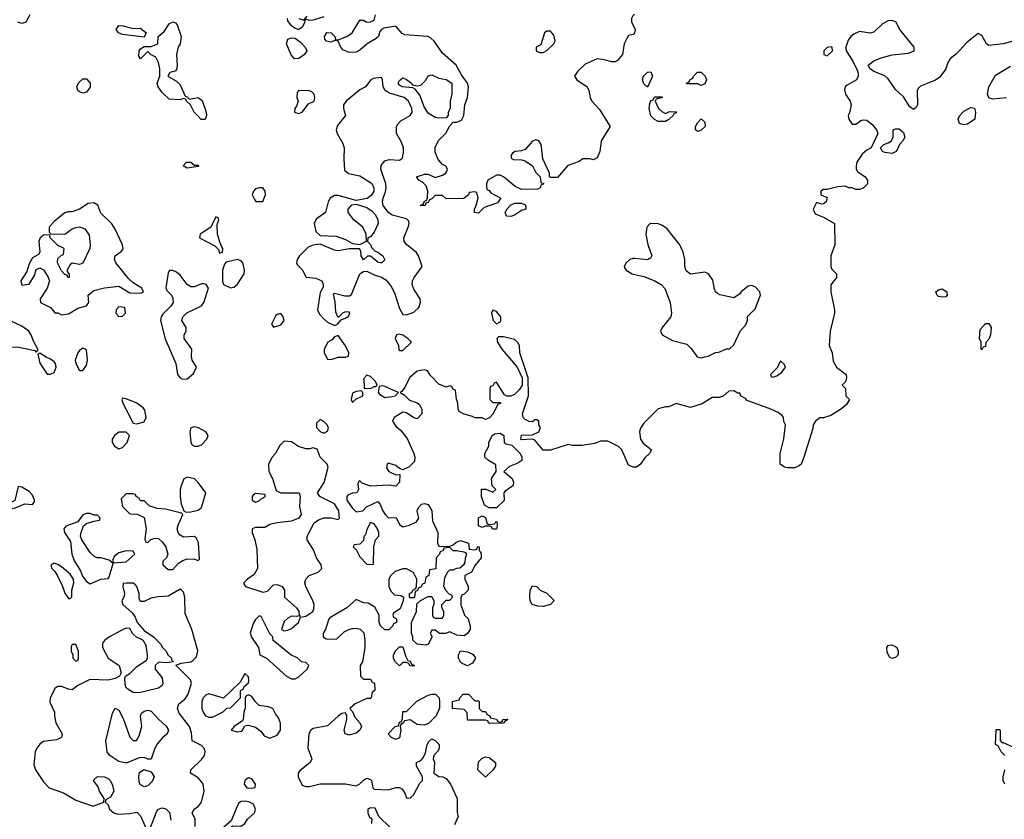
# Model space of a CAD drawing. Header units: inches. Extents: x 2380053 to 2584298, y 380219 to 546618.
# Tile 633 of 656: x 2546578 to 2552055, y 434014 to 438464. Entities that reach past the tile are written whole.
import ezdxf

# ---------------------------------------------------------------- set-up
doc = ezdxf.new("R2010")
doc.units = ezdxf.units.IN
doc.header["$MEASUREMENT"] = 0
doc.layers.add('C5443', color=7, linetype='Continuous')
doc.layers.add('C5453', color=7, linetype='Continuous')

msp = doc.modelspace()

# ---------------------------------------------------------------- linework, layer by layer
at = {"layer": 'C5443', "color": 2}
for points, elevation in [([(2546634, 438490), (2546612, 438450), (2546590, 438442), (2546568, 438450)], 34), ([(2548270, 438479.3), (2548210, 438461.2), (2548190, 438459), (2548170, 438466), (2548162, 438458), (2548164.7, 438450), (2548150, 438422), (2548130, 438409), (2548110, 438414), (2548090, 438429), (2548070, 438458), (2548067, 438470)], 34), ([(2548130, 438471), (2548158, 438462), (2548177.2, 438482.8)], 34), ([(2550000, 438400), (2549998, 438390), (2549990, 438382), (2549964.7, 438375.3), (2549956.9, 438363.1), (2549941, 438330), (2549931.3, 438270), (2549903.6, 438236.4), (2549891.6, 438228.4), (2549871.6, 438228.4), (2549830, 438241.2), (2549790, 438245.2), (2549723.4, 438216.6), (2549682.5, 438177.5), (2549664.7, 438150), (2549678, 438130), (2549734.8, 438090), (2549744, 438070), (2549750.7, 438030.7), (2549761, 438010), (2549803.5, 437963.5), (2549862, 437870), (2549812, 437790), (2549806, 437730), (2549790, 437695.3), (2549770, 437684), (2549750, 437689), (2549710, 437688.7), (2549690, 437675.3), (2549627.5, 437652.5), (2549570, 437586), (2549530, 437586), (2549526, 437590), (2549526, 437610), (2549489, 437689), (2549479, 437770), (2549466, 437790), (2549450, 437795.3), (2549430, 437788.7), (2549390, 437742), (2549370, 437734), (2549334, 437730), (2549319.6, 437720.4), (2549312, 437710), (2549312.7, 437692.7), (2549325.4, 437685.4), (2549370, 437684.7), (2549390, 437678), (2549430.9, 437650.9), (2549450, 437614), (2549474, 437590), (2549478, 437558), (2549494, 437550), (2549478, 437542), (2549472.7, 437527.3), (2549459.6, 437520.4), (2549370, 437518), (2549334.6, 437534.6), (2549270, 437588.7), (2549250, 437598), (2549230, 437598), (2549182, 437570), (2549174, 437550), (2549174, 437530), (2549178, 437518), (2549190, 437514), (2549199.6, 437499.6), (2549254, 437470), (2549235.3, 437444.7), (2549161, 437419), (2549130, 437388), (2549108.7, 437390), (2549108.8, 437411.1), (2549116.4, 437423.6), (2549128, 437470), (2549122, 437502), (2549110, 437506), (2549078, 437502), (2549074, 437490), (2549048.4, 437468.4), (2548950, 437466), (2548930, 437486), (2548890, 437486), (2548870, 437466), (2548858, 437462), (2548850, 437446), (2548838, 437442), (2548834, 437430), (2548806, 437430), (2548822, 437438), (2548830, 437454), (2548842, 437458), (2548847.3, 437472.7), (2548849, 437510), (2548839.3, 437539.3), (2548819.3, 437559.3), (2548798, 437570), (2548786, 437590), (2548830, 437604.7), (2548850, 437604.7), (2548890, 437584.7), (2548930, 437598), (2548948, 437610), (2548958, 437630), (2548956.4, 437636.4), (2548948.4, 437648.4), (2548930, 437658), (2548905.6, 437685.6), (2548890, 437726), (2548890, 437754), (2548910, 437794), (2548948.4, 437831.6), (2548970, 437874), (2548990, 437894), (2549010, 437894), (2549035.3, 437904.7), (2549048, 437930), (2549054, 437990), (2549068.7, 438030), (2549074, 438090), (2549069, 438110), (2549036.2, 438156.2), (2549006, 438210), (2548930, 438278), (2548883.6, 438343.6), (2548862.5, 438362.5), (2548849.4, 438369.4), (2548720.2, 438380.2), (2548706, 438386), (2548670, 438428), (2548604, 438416), (2548590.7, 438409.3), (2548582, 438398), (2548573.4, 438370), (2548561.7, 438358.3), (2548510.4, 438329.6), (2548470, 438294), (2548450, 438283.7), (2548410, 438281.2), (2548376.5, 438296.5), (2548364, 438310), (2548347.3, 438347.3), (2548330, 438348), (2548310, 438339), (2548284.7, 438344.7), (2548275.3, 438355.3), (2548274, 438370), (2548286.6, 438393.4), (2548310.5, 438390.5), (2548332, 438370), (2548334, 438354), (2548350, 438352), (2548398, 438370), (2548428, 438390), (2548470, 438462), (2548490, 438461), (2548510, 438450.8), (2548530, 438451), (2548550, 438462), (2548557.2, 438490)], 34), ([(2550000, 438491.6), (2549991.6, 438488.4), (2549982, 438470), (2549982, 438450), (2550000, 438414)], 34), ([(2550000, 437134.1), (2549990, 437135.1), (2549972, 437130), (2549951, 437110), (2549941, 437090), (2549943.5, 437083.5), (2549951, 437070), (2549984.7, 437050), (2550000, 437046.3)], 38), ([(2550000, 435974), (2549990, 435974), (2549965.6, 435985.6), (2549928, 436070), (2549910, 436088), (2549850, 436118), (2549810, 436118), (2549775.3, 436104.7), (2549706.4, 436093.6), (2549653.6, 436093.6), (2549630, 436099), (2549530, 436069), (2549490, 436068), (2549444, 436124), (2549430, 436129), (2549370, 436126), (2549366, 436130), (2549370, 436151.3), (2549430, 436154), (2549466, 436170), (2549474.6, 436194.6), (2549466, 436210), (2549466, 436230), (2549456.4, 436236.4), (2549443.6, 436236.4), (2549430, 436226), (2549412.7, 436227.3), (2549390, 436238), (2549378, 436250), (2549375.3, 436270), (2549409, 436370), (2549406, 436470), (2549361.2, 436610), (2549359, 436650), (2549350, 436668), (2549330, 436684), (2549270, 436699), (2549241, 436699), (2549232, 436690), (2549236, 436670), (2549260.7, 436630), (2549344.7, 436530), (2549374, 436470), (2549374, 436430), (2549356.3, 436403.7), (2549330, 436377.2), (2549310, 436368.7), (2549288, 436368), (2549275.3, 436375.3), (2549230, 436446), (2549218, 436442), (2549210, 436426), (2549198, 436422), (2549194, 436410), (2549194, 436350), (2549210, 436334), (2549250, 436334), (2549254, 436330), (2549238, 436322), (2549210, 436268), (2549191.2, 436248.9), (2549170, 436238), (2549150, 436248), (2549110, 436248), (2549096.4, 436256.4), (2549050, 436268), (2549023.1, 436283.1), (2549016.4, 436296.4), (2549015.3, 436330), (2549007.3, 436352.7), (2549002, 436402), (2548990, 436406), (2548982, 436422), (2548970, 436426), (2548950, 436418), (2548910, 436435.3), (2548863.1, 436483.1), (2548846, 436510), (2548830, 436515.3), (2548790, 436508.7), (2548747.9, 436472.1), (2548721, 436419), (2548704.7, 436395.3), (2548694, 436390), (2548716.9, 436376.9), (2548746.4, 436346.4), (2548790, 436331.3), (2548802, 436322), (2548815.3, 436295.3), (2548814.8, 436270), (2548790, 436242), (2548770, 436248.7), (2548730, 436275.3), (2548710, 436279), (2548662, 436250), (2548652, 436230), (2548670, 436202), (2548698, 436178), (2548733, 436133), (2548771, 436049), (2548776, 436030), (2548774.4, 436005.6), (2548745.4, 435974.6), (2548710, 435958), (2548690, 435966), (2548670, 435982), (2548630, 435995.3), (2548622, 435990), (2548618, 435970), (2548631.3, 435950), (2548670, 435931.3), (2548692, 435932), (2548691, 435890), (2548670, 435868), (2548630, 435874), (2548530, 435868.7), (2548484, 435884), (2548470, 435898), (2548464.7, 435895.3), (2548459.6, 435880.4), (2548462, 435850), (2548454, 435830), (2548430, 435828.7), (2548402.8, 435817.2), (2548398, 435810), (2548398, 435790), (2548427.3, 435747.3), (2548450, 435724.7), (2548486, 435730), (2548507.3, 435752.7), (2548570, 435782), (2548582, 435770), (2548598, 435730), (2548611, 435711), (2548630, 435692), (2548672.7, 435692.7), (2548690, 435654), (2548710, 435642), (2548746, 435650), (2548786, 435670), (2548798, 435690), (2548788.7, 435730), (2548797.2, 435750), (2548812.7, 435767.3), (2548830, 435770.6), (2548850, 435766.8), (2548870.6, 435730), (2548874.4, 435674.4), (2548904.7, 435610), (2548902, 435550), (2548910, 435534), (2548967.3, 435532.7), (2548990, 435542), (2549004.7, 435555.3), (2549030, 435564.7), (2549074, 435550), (2549078, 435518), (2549110, 435514), (2549122, 435518), (2549127.3, 435532.7), (2549134, 435530), (2549134, 435510), (2549142, 435502), (2549144.7, 435490), (2549144.7, 435470), (2549111.2, 435428.9), (2549092, 435390), (2549054, 435370), (2549054, 435350), (2549072, 435310), (2549072, 435290), (2549050, 435266), (2549038, 435262), (2549032.7, 435247.3), (2549032.7, 435207.3), (2549052, 435150), (2549072, 435130), (2549084.7, 435090), (2549084.7, 435070), (2549070, 435048), (2549050, 435035.3), (2549010, 435038), (2548970, 435058), (2548947.3, 435047.3), (2548912.7, 435047.3), (2548890, 435066), (2548870, 435066), (2548862, 435050), (2548872, 435030), (2548851.2, 434988.9), (2548836.9, 434983.1), (2548790, 434988), (2548766, 435010), (2548766, 435030), (2548758, 435050), (2548758, 435110), (2548786, 435170), (2548787.3, 435212.7), (2548808, 435232), (2548850, 435254), (2548870, 435254), (2548882, 435230), (2548882, 435210), (2548874, 435190), (2548874, 435150), (2548878, 435138), (2548890, 435134), (2548930, 435134), (2548938, 435150), (2548938, 435170), (2548926, 435190), (2548926, 435210), (2548950, 435234), (2548970, 435234), (2548986, 435250), (2548982, 435262), (2548967.3, 435267.3), (2548950, 435286), (2548938, 435310), (2548943.1, 435356.9), (2548958, 435390), (2548970, 435402), (2548990, 435402), (2549010, 435412), (2549027.3, 435412.7), (2549050, 435434), (2549056.4, 435443.6), (2549058, 435470), (2549066, 435490), (2549058, 435498), (2549010, 435508.7), (2548988.8, 435508.9), (2548970, 435526), (2548938, 435522), (2548934, 435510), (2548918, 435502), (2548914, 435490), (2548894, 435470), (2548892.7, 435407.3), (2548858, 435402), (2548854, 435370), (2548838, 435362), (2548832.7, 435327.3), (2548818, 435322), (2548810, 435306), (2548798, 435302), (2548790, 435286), (2548778, 435282), (2548774, 435250), (2548770, 435246), (2548750, 435246), (2548746, 435250), (2548746, 435270), (2548762, 435278), (2548766, 435290), (2548782, 435298), (2548786, 435310), (2548788, 435350), (2548768.4, 435388.4), (2548730, 435408), (2548710, 435408.7), (2548667.1, 435392.9), (2548642, 435370), (2548632, 435350), (2548632, 435310), (2548643.6, 435283.6), (2548663.6, 435263.6), (2548699.6, 435259.6), (2548714, 435250), (2548712, 435230), (2548695.3, 435184.7), (2548658, 435162), (2548654, 435150), (2548658, 435138), (2548674, 435130), (2548674, 435110), (2548658, 435102), (2548654, 435090), (2548631.6, 435068.4), (2548608.4, 435068.4), (2548586, 435090), (2548578, 435110), (2548578, 435150), (2548554.6, 435194.6), (2548516.4, 435216.4), (2548490, 435218), (2548450, 435238), (2548398, 435190), (2548304, 435136), (2548295.3, 435124.7), (2548278.8, 435070), (2548266, 435050), (2548266, 435030), (2548279.8, 435019.8), (2548290, 435016), (2548342, 435018), (2548383.2, 435056.8), (2548409.3, 435070.7), (2548430, 435076), (2548450, 435078), (2548471.6, 435071.6), (2548491.6, 435051.6), (2548498, 435010), (2548498, 434970), (2548484.7, 434890), (2548472, 434870), (2548474, 434810), (2548490, 434794), (2548530, 434794), (2548538, 434778), (2548551.6, 434771.6), (2548554, 434730), (2548538, 434722), (2548534, 434690), (2548530, 434686), (2548510, 434686), (2548443.5, 434656.5), (2548414, 434630), (2548430, 434614), (2548442, 434582), (2548470.6, 434550.6), (2548478.8, 434530), (2548470.5, 434509.5), (2548450, 434492.7), (2548410, 434482), (2548389.1, 434489.1), (2548384, 434510), (2548398, 434570), (2548398, 434590), (2548390, 434606), (2548370, 434602), (2548350, 434588.7), (2548290, 434534), (2548210, 434519), (2548198, 434510), (2548186.8, 434490), (2548181, 434410), (2548204, 434350), (2548194.8, 434330), (2548135.9, 434284.1), (2548127.3, 434270), (2548127.3, 434250), (2548150, 434204.7), (2548170, 434196), (2548190, 434196), (2548250, 434211), (2548390, 434210.8), (2548450, 434201), (2548470, 434211), (2548490, 434231), (2548510, 434242.8), (2548530, 434236), (2548534.8, 434230), (2548542, 434190), (2548550, 434182), (2548630, 434178), (2548670, 434191.3), (2548691.6, 434191.6), (2548703.6, 434183.6), (2548719.8, 434159.8), (2548730, 434134), (2548750, 434132), (2548770, 434152), (2548804.7, 434215.3), (2548818, 434230), (2548818, 434250), (2548786, 434310), (2548786, 434330), (2548810, 434342), (2548823.1, 434356.9), (2548835.3, 434384.7), (2548844, 434430), (2548853.6, 434446.4), (2548870, 434462), (2548890, 434452), (2548912, 434430), (2548911.6, 434411.6), (2548905.4, 434394.6), (2548882, 434370), (2548879.6, 434360.4), (2548878, 434350), (2548884.7, 434330), (2548882, 434270), (2548910, 434252), (2548931.2, 434251.1), (2548950, 434242), (2548974, 434210), (2549011.3, 434130), (2549011.6, 434051.6), (2549018, 434030), (2548997.3, 433982.7)], 38), ([(2547554.6, 433974.6), (2547554.6, 434014.6), (2547538, 434050), (2547548, 434070), (2547573.2, 434086.8), (2547588.7, 434110), (2547604, 434170), (2547599, 434210), (2547584, 434230), (2547570, 434244), (2547528.7, 434270), (2547529.2, 434290), (2547590, 434346.8), (2547605.2, 434370), (2547609.2, 434390), (2547605.6, 434405.6), (2547590, 434424), (2547538, 434450), (2547534.6, 434494.6), (2547522, 434530), (2547464.7, 434604.7), (2547455.3, 434630), (2547463.2, 434656.8), (2547496.5, 434683.5), (2547513.6, 434706.4), (2547534, 434770), (2547529, 434790), (2547447.3, 434872.7), (2547476.4, 434883.6), (2547530, 434891), (2547542, 434898), (2547560.9, 434919.1), (2547569.3, 434950.7), (2547535.1, 435070), (2547498.6, 435158.6), (2547496, 435250), (2547490, 435278), (2547478, 435290), (2547470, 435294), (2547403.5, 435256.5), (2547347.1, 435252.9), (2547310, 435245.2), (2547270, 435226), (2547250, 435226), (2547243.1, 435243.1), (2547242, 435270), (2547228.8, 435308.9), (2547220.4, 435320.4), (2547208.4, 435328.4), (2547171.6, 435328.4), (2547154, 435326), (2547152, 435310), (2547161, 435270), (2547158, 435250), (2547146, 435230), (2547152, 435210), (2547203.6, 435163.6), (2547219.6, 435139.6), (2547231.3, 435110), (2547270, 435064.7), (2547322, 435030), (2547362, 434990), (2547372, 434970), (2547392, 434950), (2547402, 434930), (2547422, 434910), (2547422, 434902), (2547434, 434890), (2547394.8, 434885.2), (2547351.6, 434888.4), (2547332, 434870), (2547332, 434850), (2547370, 434802), (2547374.8, 434770), (2547370, 434758), (2547350, 434744), (2547242, 434718), (2547210, 434719.3), (2547178.9, 434738.9), (2547169.2, 434750), (2547164, 434770), (2547162, 434798), (2547166, 434810), (2547190, 434824.7), (2547230, 434864.7), (2547282, 434898), (2547289, 434911), (2547289.2, 434930), (2547282, 434982), (2547266.3, 435006.3), (2547255.5, 435015.5), (2547227.3, 435027.3), (2547206.8, 435046.8), (2547190, 435075.3), (2547170, 435077.2), (2547150, 435069.3), (2547078, 435030), (2547051.3, 435010), (2547042.8, 434997.2), (2547038, 434990), (2547038, 434970), (2547070, 434911), (2547131, 434870), (2547142, 434830), (2547134, 434810), (2547110, 434798), (2547070, 434789), (2546967.3, 434792.7), (2546900.7, 434759.3), (2546870, 434735.3), (2546850, 434738), (2546810, 434754), (2546790, 434754), (2546775.3, 434744.7), (2546746.8, 434690), (2546746.4, 434666.4), (2546772, 434610), (2546771, 434590), (2546778.8, 434550), (2546814.8, 434490), (2546811.3, 434470), (2546782.8, 434457.2), (2546710, 434447), (2546690, 434432.7), (2546673, 434410), (2546664.9, 434390), (2546656.9, 434316.9), (2546666, 434290), (2546710, 434222), (2546742, 434190), (2546822, 434162), (2546890, 434121), (2546987.5, 434087.5), (2547046, 434110), (2547048, 434130), (2547022, 434170), (2547014, 434194), (2546988.7, 434230), (2546990, 434234), (2547010, 434252), (2547050, 434251.3), (2547070, 434242), (2547082, 434230), (2547092, 434210), (2547102, 434170), (2547083.6, 434136.4), (2547058, 434122), (2547054, 434110), (2547070, 434094), (2547078, 434070), (2547102, 434050), (2547123.5, 434043.5), (2547190, 434046), (2547230, 434054), (2547250, 434034), (2547278, 433970)], 38), ([(2547298, 433950), (2547340.2, 434059.8), (2547350, 434071.3), (2547370, 434078), (2547391.6, 434071.6), (2547412, 434052), (2547418, 434010)], 38), ([(2548638, 433970), (2548575.3, 434030), (2548555.3, 434075.3), (2548530, 434078), (2548514, 434070), (2548514, 434050), (2548522, 434030), (2548536.9, 434016.9), (2548536, 433990)], 38)]:
    msp.add_lwpolyline(points, dxfattribs=dict(at, elevation=elevation))
for points, elevation in [([(2547210, 438414.8), (2547250, 438416), (2547282, 438390), (2547270, 438366), (2547150, 438381.2), (2547128, 438390), (2547115.3, 438410), (2547130, 438430.7), (2547154, 438430)], 34), ([(2547522, 438022), (2547570.8, 438030.8), (2547594, 438014), (2547616, 437950), (2547618, 437930), (2547610, 437908), (2547588.4, 437908.4), (2547570, 437926), (2547549, 437949), (2547528, 437990), (2547506, 438010), (2547502, 438022), (2547490, 438026), (2547470, 438018), (2547410, 438022), (2547370, 438058), (2547349, 438090), (2547342, 438110), (2547358, 438150), (2547358, 438190), (2547350, 438226), (2547334.6, 438254.6), (2547306, 438270), (2547290, 438286), (2547250, 438246), (2547240.4, 438260.4), (2547242, 438290), (2547250, 438302), (2547270, 438314), (2547310, 438314), (2547346, 438330), (2547348, 438370), (2547381.2, 438398.8), (2547410, 438441), (2547430, 438452), (2547445.4, 438445.4), (2547454.8, 438434.8), (2547476.3, 438370), (2547470.5, 438330), (2547458.8, 438310), (2547450.7, 438270), (2547453.4, 438206.6), (2547450, 438186), (2547442, 438178), (2547414, 438170), (2547402, 438150), (2547450, 438122), (2547470, 438102), (2547498, 438038), (2547510, 438034)], 34), ([(2549530, 438399), (2549510, 438399), (2549498, 438390), (2549476.3, 438323.7), (2549452, 438310), (2549452, 438290), (2549470, 438281), (2549490, 438282), (2549510, 438292), (2549548.7, 438330), (2549556, 438344), (2549550, 438378)], 34), ([(2548106.2, 438246.2), (2548087.5, 438267.5), (2548062.7, 438330), (2548070, 438356), (2548090, 438362.8), (2548110, 438361), (2548139.3, 438339.3), (2548166.8, 438310), (2548176, 438290), (2548162, 438270), (2548130, 438247.6)], 34), ([(2548910, 437915.3), (2548890, 437919), (2548850, 437944), (2548830, 437975.3), (2548803.6, 438043.6), (2548778, 438078), (2548764.7, 438084.7), (2548708, 438090), (2548690, 438099), (2548682.7, 438110), (2548690, 438124.7), (2548710, 438141), (2548730, 438131.3), (2548758, 438110), (2548762, 438102), (2548790, 438094.8), (2548810, 438098.8), (2548834.9, 438125.1), (2548850, 438151.3), (2548870, 438156), (2548910, 438138.8), (2548950.6, 438130.6), (2548982, 438110), (2548982, 438050), (2548972, 438010), (2548972, 437970), (2548962, 437950), (2548962, 437930), (2548950, 437918)], 34), ([(2546930, 438054), (2546910, 438062), (2546902, 438070), (2546895.3, 438090), (2546906.3, 438113.7), (2546930, 438134.8), (2546950, 438134.8), (2546970.4, 438110), (2546970, 438089), (2546950, 438060.9)], 34), ([(2548590, 438142), (2548544, 438136), (2548532, 438130), (2548502, 438090), (2548470, 438074), (2548393.4, 438010), (2548379.1, 437990), (2548379.1, 437970), (2548390.8, 437930), (2548345.1, 437874.9), (2548339.1, 437850), (2548344.9, 437830), (2548375.1, 437775.1), (2548382.4, 437750), (2548380.3, 437690), (2548385.5, 437625.5), (2548407.3, 437607.3), (2548470, 437594.9), (2548534.3, 437554.3), (2548548.4, 437530), (2548548.2, 437510), (2548533.7, 437486.3), (2548510.4, 437469.6), (2548450, 437457.2), (2548350, 437486), (2548330, 437486), (2548319.3, 437480.7), (2548304.4, 437470), (2548294, 437450), (2548278.8, 437390), (2548227, 437353), (2548215.5, 437330), (2548225.7, 437285.7), (2548250, 437262), (2548338.8, 437258.8), (2548390, 437240.7), (2548430, 437218), (2548470, 437212), (2548508, 437232), (2548505.2, 437270), (2548486.6, 437310), (2548437, 437350), (2548405.2, 437390), (2548405.2, 437410), (2548426, 437434), (2548450, 437438), (2548510, 437418), (2548538.5, 437398.5), (2548557.2, 437377.2), (2548570.4, 437350.4), (2548573, 437330), (2548550, 437282), (2548530, 437255.3), (2548514, 437250), (2548512, 437230), (2548530, 437212), (2548535.3, 437195.3), (2548554.8, 437174.8), (2548570, 437170.7), (2548598.8, 437150), (2548610, 437128), (2548592, 437110), (2548586, 437110), (2548570, 437114), (2548530, 437148), (2548512.7, 437147.3), (2548490, 437128), (2548478, 437150), (2548476.4, 437176.4), (2548468, 437188), (2548410, 437189), (2548350, 437177.2), (2548330, 437180.9), (2548250, 437215.1), (2548210, 437209.6), (2548182.8, 437197.2), (2548134, 437150), (2548120.7, 437130), (2548117.3, 437110), (2548121.6, 437101.6), (2548151, 437070), (2548170.9, 437030.9), (2548226, 437026), (2548258, 437010), (2548266, 436990), (2548265.4, 436974.6), (2548250, 436946), (2548235.5, 436850), (2548245.1, 436825.1), (2548270, 436798.8), (2548290, 436781), (2548330, 436762), (2548346, 436770), (2548366, 436794), (2548406, 436810), (2548415.3, 436830), (2548410, 436835.3), (2548390, 436838), (2548374, 436830), (2548350, 436806), (2548336.4, 436836.4), (2548333.6, 436893.6), (2548323.1, 436936.9), (2548330, 436942), (2548386.4, 436926.4), (2548413.6, 436926.4), (2548424.7, 436935.3), (2548469.6, 437050.4), (2548490, 437062.8), (2548510, 437064), (2548550, 437044), (2548590.5, 437030.5), (2548615.6, 437015.6), (2548642, 436982), (2548663.6, 436943.6), (2548690, 436856), (2548710, 436824), (2548730, 436821.6), (2548770, 436835.3), (2548798, 436862), (2548808.3, 436890), (2548806.3, 436910), (2548770, 436963.7), (2548761.2, 436990), (2548763, 437010), (2548771.8, 437030), (2548817.2, 437090), (2548796.2, 437150), (2548784.5, 437170), (2548731.2, 437211.2), (2548716.2, 437230), (2548715.1, 437250), (2548739.6, 437310), (2548745.1, 437330), (2548742.5, 437342.5), (2548730, 437356.2), (2548650, 437375.1), (2548629.2, 437390), (2548599.3, 437430), (2548596, 437450), (2548599.3, 437470), (2548613.6, 437506.4), (2548617, 437530), (2548614.5, 437550), (2548587.5, 437632.5), (2548588, 437652), (2548610, 437678), (2548633.4, 437686.6), (2548690, 437681.6), (2548707.3, 437692.7), (2548713.7, 437726.3), (2548712.6, 437750), (2548702.6, 437782.6), (2548673.6, 437830), (2548673.3, 437866.7), (2548679.1, 437880.9), (2548698.3, 437901.7), (2548750, 437930.7), (2548760.5, 437950), (2548759.7, 437970), (2548740.9, 438010), (2548716, 438030), (2548634.6, 438054.6), (2548612, 438070), (2548600.9, 438090), (2548597.2, 438130)], 38), ([(2548131.2, 438068.9), (2548120.7, 438059.3), (2548120.5, 438030), (2548128, 438010), (2548118, 437982), (2548108, 437970), (2548107.7, 437950), (2548130, 437942.4), (2548150, 437948.4), (2548185.1, 437994.9), (2548215.3, 438010), (2548219, 438030), (2548215.3, 438050), (2548203.1, 438063.1), (2548190, 438068.7)], 38), ([(2547550, 437654), (2547570, 437654), (2547574, 437650), (2547570, 437646), (2547510, 437638), (2547488, 437650), (2547506, 437670), (2547530.8, 437670.8)], 34), ([(2547910, 437529), (2547890, 437522), (2547878, 437510), (2547871.3, 437490), (2547883.6, 437463.6), (2547892, 437452), (2547930, 437452), (2547945.2, 437490), (2547944, 437510), (2547930, 437528.7)], 38), ([(2546990, 437445.2), (2546958.8, 437441.2), (2546910, 437408.7), (2546870, 437395.3), (2546845.4, 437394.6), (2546830, 437388.7), (2546770, 437341.2), (2546742.8, 437310), (2546742, 437282), (2546752, 437272), (2546830, 437270.8), (2546870, 437300.7), (2546890, 437308.2), (2546910, 437310.7), (2546939.5, 437299.5), (2546964.4, 437264.4), (2546970.8, 437210), (2546967.3, 437190), (2546930, 437108), (2546910, 437102), (2546870, 437108), (2546859.6, 437100.4), (2546842, 437070), (2546842, 437062), (2546852.7, 437047.3), (2546854, 437030), (2546846, 437030), (2546842, 437042), (2546830, 437046), (2546810, 437066), (2546788.7, 437110), (2546790, 437134), (2546810, 437154), (2546822, 437158), (2546826, 437190), (2546790, 437208), (2546748, 437250), (2546746, 437266), (2546710, 437264), (2546691.3, 437250), (2546684, 437230), (2546690.7, 437169.3), (2546682.8, 437157.2), (2546650, 437138), (2546630, 437106), (2546617.3, 437062.7), (2546584, 437010), (2546590, 436986), (2546630, 436991.3), (2546660.2, 437039.8), (2546670, 437074), (2546690, 437082), (2546710, 437071.3), (2546735.3, 437035.3), (2546744.7, 437010), (2546730.9, 436969.1), (2546692, 436910), (2546694, 436890), (2546750, 436862), (2546772.7, 436832.7), (2546790, 436832), (2546810, 436822), (2546850, 436826), (2546902, 436858), (2546950, 436872), (2546962, 436890), (2546958, 436930), (2546990, 436956), (2547049.1, 436970.9), (2547130, 436981), (2547190, 436944.7), (2547250, 436942), (2547266, 436950), (2547258, 436970), (2547210, 436999), (2547182.9, 437022.9), (2547112.7, 437110), (2547105.2, 437130), (2547109, 437150), (2547144.7, 437175.3), (2547153.2, 437186.8), (2547149, 437210), (2547110, 437298), (2547090, 437328), (2547030, 437388), (2547012, 437432)], 38), ([(2549310, 437368.7), (2549286, 437370), (2549278, 437390), (2549289, 437411), (2549308.7, 437431.3), (2549330, 437442), (2549370, 437442), (2549392.7, 437432.7), (2549394, 437410), (2549370, 437402), (2549330, 437375.3)], 34), ([(2547670, 437366), (2547642, 437310), (2547582, 437270), (2547578, 437250), (2547664.4, 437204.4), (2547684, 437184), (2547690, 437164.7), (2547706, 437170), (2547708, 437190), (2547694.5, 437214.5), (2547678, 437270), (2547676.4, 437323.6), (2547686, 437350), (2547682, 437362)], 38), ([(2547790, 437129.3), (2547726, 437114), (2547716.9, 437103.1), (2547706.8, 437070), (2547706.8, 437006.8), (2547711, 436991), (2547750, 436971), (2547770, 436976), (2547790, 436991.3), (2547826, 437050), (2547829.3, 437070), (2547819.3, 437110), (2547810, 437121.2)], 38), ([(2547430, 437068.7), (2547411.6, 437068.4), (2547404, 437056), (2547391.2, 436971.1), (2547396.9, 436956.9), (2547422, 436930), (2547430, 436914), (2547431.3, 436890), (2547418, 436870), (2547374.4, 436825.6), (2547364.7, 436810), (2547361, 436790), (2547387.5, 436687.5), (2547446, 436550), (2547456, 436490), (2547470, 436471.3), (2547482.8, 436462.8), (2547510, 436466), (2547545.6, 436494.4), (2547562, 436530), (2547537.2, 436570), (2547533.2, 436590), (2547535.3, 436630), (2547493.2, 436690), (2547493.2, 436710), (2547504, 436730), (2547504, 436750), (2547479.3, 436790), (2547486, 436810), (2547507.6, 436832.4), (2547589.1, 436870.9), (2547602, 436890), (2547628.7, 436970), (2547615.3, 436990), (2547606.4, 436993.6), (2547590, 436994), (2547550, 436977.2), (2547530, 436977.2), (2547509.6, 436989.6), (2547470, 437041.2), (2547450, 437059)], 38), ([(2546490, 436848), (2546466, 436834), (2546452, 436810), (2546456, 436770), (2546468.1, 436728.1), (2546486.4, 436706.4), (2546494, 436650), (2546502, 436642), (2546563.6, 436643.6), (2546662, 436622), (2546670, 436614), (2546678, 436622), (2546678, 436630), (2546654.6, 436674.6), (2546642, 436710), (2546628.7, 436730), (2546590, 436759), (2546530, 436786), (2546528, 436810), (2546510, 436846)], 38), ([(2547130, 436866), (2547114, 436850), (2547112, 436830), (2547130, 436812), (2547150, 436814), (2547166, 436830), (2547162, 436862)], 38), ([(2549210, 436848), (2549202.8, 436830), (2549211.3, 436790), (2549230, 436771.3), (2549250, 436782), (2549255.3, 436790), (2549254, 436810), (2549230, 436839)], 38), ([(2548030, 436828.7), (2548010, 436824), (2548002.5, 436817.5), (2547978, 436770), (2547990, 436752), (2548030, 436766), (2548048.7, 436790), (2548044, 436810)], 38), ([(2548350, 436706), (2548330, 436698), (2548316.9, 436683.1), (2548291.6, 436668.4), (2548272, 436630), (2548272, 436610), (2548290, 436574), (2548310, 436572), (2548350, 436586), (2548390, 436586), (2548408, 436592), (2548408.7, 436610), (2548390, 436648)], 38), ([(2548690, 436713.2), (2548674, 436710), (2548666.8, 436690), (2548684.7, 436650), (2548687.1, 436627.1), (2548690, 436622), (2548710, 436622), (2548758, 436670), (2548738, 436690), (2548710, 436708.7)], 38), ([(2546930, 436635.3), (2546910, 436622), (2546901, 436610), (2546887.3, 436570), (2546891, 436550), (2546910, 436512), (2546930, 436512), (2546950, 436542), (2546955.1, 436570), (2546950, 436626)], 38), ([(2546690, 436608), (2546678, 436602), (2546690, 436552), (2546730, 436491.3), (2546750, 436491), (2546770, 436501), (2546780.9, 436530), (2546777, 436550), (2546770, 436559.3), (2546750, 436575.1), (2546725.2, 436585.2)], 38), ([(2548510, 436486), (2548492.7, 436467.3), (2548494, 436414), (2548530, 436412), (2548550, 436422), (2548558, 436422), (2548566, 436430), (2548558, 436450), (2548530, 436478)], 38), ([(2548478, 436398), (2548450, 436395.3), (2548430, 436386), (2548422, 436350), (2548430, 436334), (2548448, 436352), (2548486, 436370), (2548486, 436390)], 38), ([(2548594, 436426), (2548578, 436422), (2548572, 436390), (2548579.6, 436379.6), (2548610, 436362), (2548650, 436366), (2548666, 436370), (2548686, 436390), (2548610, 436422)], 38), ([(2547150, 436358), (2547146, 436350), (2547151.3, 436330), (2547210, 436218), (2547230, 436214.8), (2547270, 436226), (2547282, 436250), (2547274, 436290), (2547264.7, 436304.7), (2547229.1, 436329.1), (2547170, 436354)], 38), ([(2548250, 436238), (2548230, 436218), (2548230, 436194), (2548250, 436172), (2548270, 436162), (2548290, 436174), (2548295.3, 436190), (2548288, 436210), (2548270, 436228)], 38), ([(2547550, 436197.6), (2547530, 436192.7), (2547523.8, 436170), (2547530.5, 436110.5), (2547538, 436098), (2547550, 436090.8), (2547570, 436090.8), (2547590, 436098.8), (2547619.3, 436130), (2547626, 436150), (2547612.7, 436170), (2547572.3, 436192.3)], 38), ([(2547130, 436168.7), (2547104.7, 436150), (2547092, 436130), (2547092, 436110), (2547104.7, 436090), (2547130, 436076), (2547150, 436082.8), (2547176, 436110), (2547188, 436150), (2547170, 436168)], 38), ([(2549190, 435748), (2549163.1, 435763.1), (2549148, 435810), (2549148, 435852), (2549172, 435852), (2549210, 435834), (2549226, 435850), (2549206, 435870), (2549202, 435910), (2549228, 435950), (2549227.3, 435987.3), (2549186, 436010), (2549166, 436030), (2549166, 436050), (2549188, 436090), (2549188.4, 436111.6), (2549206, 436150), (2549220.4, 436159.6), (2549250, 436162), (2549272, 436150), (2549274, 436110), (2549283.6, 436103.6), (2549316, 436096), (2549362, 436050), (2549371.3, 436030), (2549371.3, 436010), (2549350, 435995.3), (2549302, 435978), (2549272, 435950), (2549318, 435910), (2549324.7, 435890), (2549323.6, 435876.4), (2549322, 435870), (2549279.6, 435840.4), (2549272, 435830), (2549272.7, 435787.3), (2549230, 435748)], 38), ([(2548050, 436118), (2548025.4, 436094.6), (2548002, 436050), (2547982, 436030), (2547962, 435990), (2547964.7, 435950), (2547984.7, 435910), (2548004.7, 435844.7), (2548031.6, 435831.6), (2548132, 435830), (2548138, 435810), (2548135.3, 435755.3), (2548144.7, 435710), (2548130.9, 435689.1), (2548090, 435674), (2548010, 435664), (2547970, 435654), (2547941.4, 435638.6), (2547890, 435637.2), (2547872, 435630), (2547871, 435610), (2547886.8, 435570), (2547896.8, 435516.8), (2547900.7, 435410), (2547883, 435377), (2547844.7, 435350), (2547824.7, 435330), (2547824.7, 435324.7), (2547834, 435310), (2547930, 435278), (2547956.4, 435283.6), (2547990, 435318), (2548010, 435321), (2548038, 435310), (2548050.8, 435290), (2548051.3, 435250), (2548118, 435190), (2548131.3, 435170), (2548132, 435152), (2548138, 435142), (2548130, 435146), (2548118, 435142), (2548090, 435144), (2548070, 435134), (2548050, 435115.3), (2548034, 435070), (2548050, 435062), (2548070, 435066), (2548090, 435076), (2548128.7, 435110), (2548140.4, 435139.6), (2548170, 435144.7), (2548208, 435170), (2548214.6, 435185.4), (2548215.3, 435210), (2548208.7, 435230), (2548169.2, 435309.2), (2548164, 435330), (2548169.4, 435350.6), (2548188.7, 435370), (2548238, 435390), (2548258, 435410), (2548255.3, 435430), (2548229.3, 435469.3), (2548212.9, 435512.9), (2548178, 435570), (2548178, 435590), (2548216.4, 435663.6), (2548240.2, 435679.8), (2548270, 435691), (2548311, 435691), (2548350, 435682), (2548358, 435690), (2548354, 435730), (2548329.1, 435769.1), (2548248, 435810), (2548235.3, 435830), (2548272.5, 435887.5), (2548293.2, 435973.2), (2548288, 435990), (2548249.1, 436029.1), (2548233.6, 436073.6), (2548210, 436082), (2548190, 436075.3), (2548170, 436075.3), (2548129.1, 436089.1), (2548090, 436115.3)], 38), ([(2547510, 435918), (2547491.6, 435908.4), (2547476, 435870), (2547471, 435850), (2547471, 435810), (2547476, 435770), (2547491.3, 435731.3), (2547503.6, 435723.6), (2547530, 435726), (2547570, 435734.8), (2547589, 435750), (2547612.7, 435830), (2547570, 435888.7), (2547550, 435908)], 38), ([(2546570, 435866), (2546551.6, 435788.4), (2546514, 435770), (2546514, 435750), (2546530, 435742), (2546550, 435744.7), (2546606, 435770), (2546650, 435766), (2546659.5, 435780.5), (2546660.9, 435790), (2546650, 435817.2), (2546630, 435839), (2546590, 435862)], 38), ([(2547210, 435826), (2547170, 435826), (2547142, 435798), (2547150, 435754), (2547190, 435714), (2547231.6, 435711.6), (2547270, 435694), (2547281, 435630), (2547274, 435574), (2547278, 435558), (2547290, 435554), (2547308.4, 435571.6), (2547330, 435578), (2547350, 435576), (2547370, 435558), (2547391, 435530), (2547402, 435490), (2547394, 435470), (2547374, 435450), (2547374, 435430), (2547403.6, 435403.6), (2547430, 435404.7), (2547460.9, 435439.1), (2547486.3, 435453.7), (2547510, 435462.8), (2547550, 435462), (2547570, 435454), (2547578, 435462), (2547573.6, 435553.6), (2547560.4, 435580.4), (2547548.4, 435588.4), (2547490, 435584), (2547470, 435595.3), (2547459, 435610), (2547454, 435630), (2547459, 435650), (2547486, 435710), (2547478, 435718), (2547390, 435739), (2547343.1, 435743.1), (2547298, 435758), (2547270, 435786), (2547250, 435786), (2547242, 435802), (2547226, 435810), (2547222, 435822)], 38), ([(2547890, 435828), (2547879.6, 435820.4), (2547872, 435810), (2547872, 435790), (2547890, 435778), (2547910, 435786), (2547922, 435798), (2547946, 435810), (2547942, 435822)], 38), ([(2546970, 435715.3), (2546950, 435715.3), (2546930, 435708), (2546902, 435670), (2546834, 435646), (2546822.8, 435630), (2546826.8, 435610), (2546859.8, 435559.8), (2546867.3, 435490), (2546882, 435450), (2546915.9, 435395.9), (2546927.3, 435367.3), (2546950, 435338), (2546970, 435324.7), (2547028.8, 435351.1), (2547070, 435354), (2547076.4, 435363.6), (2547098, 435438), (2547075.3, 435455.3), (2547030, 435468.7), (2547008.8, 435468.9), (2546990, 435478), (2546970, 435498), (2546924, 435570), (2546917.2, 435590), (2546919.3, 435610), (2546932.7, 435647.3), (2546950, 435661), (2546990, 435674), (2547022, 435678), (2547026, 435690), (2547010, 435706), (2546990, 435706)], 38), ([(2549190, 435654), (2549222, 435658), (2549226, 435670), (2549231.6, 435671.6), (2549234, 435650), (2549230, 435628), (2549208.4, 435628.4), (2549202, 435642), (2549190, 435646), (2549170, 435646), (2549150, 435638), (2549130, 435648), (2549130, 435692), (2549150, 435702), (2549170, 435694), (2549178, 435658)], 38), ([(2548530, 435666), (2548510, 435626), (2548502, 435598), (2548492.7, 435587.3), (2548490, 435566), (2548470, 435546), (2548438, 435542), (2548434, 435530), (2548452, 435512), (2548470, 435474), (2548510, 435434), (2548530, 435432), (2548546, 435434), (2548548, 435530), (2548558, 435570), (2548575.3, 435590), (2548575.3, 435610), (2548568, 435630), (2548550, 435658)], 38), ([(2547170, 435508.7), (2547130, 435497.2), (2547103.5, 435476.5), (2547094, 435454), (2547102, 435442), (2547170, 435446.8), (2547218, 435490), (2547210, 435506)], 38), ([(2546770, 435439), (2546763.5, 435436.5), (2546752, 435430), (2546756, 435410), (2546773.2, 435393.2), (2546788.3, 435368.3), (2546815.2, 435315.2), (2546830, 435272), (2546850, 435242), (2546858, 435242), (2546867.3, 435252.7), (2546868.7, 435288.7), (2546879.3, 435330), (2546877.2, 435350), (2546858, 435378), (2546810, 435419.3), (2546790, 435432.7)], 38), ([(2549490, 435199), (2549460.2, 435200.2), (2549428.7, 435208.7), (2549418, 435230), (2549415.3, 435250), (2549418, 435290), (2549430, 435314), (2549454, 435310), (2549474, 435290), (2549510, 435272), (2549551, 435231), (2549530, 435208.7)], 38), ([(2547910, 435146), (2547890, 435126), (2547876.9, 435103.1), (2547861, 435050), (2547867.9, 435027.9), (2547906, 434970), (2547914, 434930), (2547951.2, 434911.1), (2548062, 434810), (2548090, 434796), (2548110, 434796), (2548130, 434806), (2548178, 434850), (2548186, 434870), (2548170, 434886), (2548146, 434890), (2548126, 434910), (2548086, 434930), (2547988.8, 435008.9), (2547986, 435030), (2547970, 435046), (2547922, 435142)], 38), ([(2546890, 434986), (2546870, 434986), (2546864.7, 434975.3), (2546864.7, 434950), (2546874, 434930), (2546874, 434910), (2546890, 434894), (2546902, 434898), (2546906, 434910), (2546906, 434950)], 38), ([(2548770, 434866), (2548748.4, 434868.4), (2548742, 434882), (2548730, 434886), (2548710, 434886), (2548690, 434868), (2548666, 434890), (2548658, 434910), (2548658, 434930), (2548670, 434954), (2548690, 434974), (2548710, 434974), (2548723.6, 434923.6), (2548738, 434898), (2548750, 434894), (2548758, 434878), (2548774, 434870)], 38), ([(2549070, 434869), (2549040.2, 434880.2), (2549029.4, 434889.4), (2549019, 434910), (2549019, 434930), (2549030, 434951), (2549070, 434946), (2549094.4, 434934.4), (2549102, 434930), (2549114, 434910), (2549097.3, 434882.7)], 38), ([(2547830, 434826), (2547803.6, 434776.4), (2547711.2, 434688.9), (2547630, 434712.7), (2547614.4, 434705.6), (2547598, 434690), (2547591.3, 434670), (2547591.3, 434630), (2547598, 434610), (2547610, 434592), (2547630, 434582), (2547650, 434582), (2547710, 434612), (2547730, 434632), (2547750, 434634), (2547806, 434690), (2547806, 434730), (2547822, 434738), (2547827.3, 434752.7), (2547850, 434774), (2547853.2, 434786.8), (2547850, 434806)], 38), ([(2547850, 434706), (2547838, 434702), (2547832.7, 434687.3), (2547831.6, 434631.6), (2547824.7, 434610), (2547822, 434570), (2547818, 434562), (2547772, 434530), (2547754, 434510), (2547790, 434501), (2547810, 434504.7), (2547818, 434510), (2547830, 434534), (2547850, 434538), (2547890, 434526), (2547922, 434502), (2547938.8, 434478.8), (2547970, 434464.7), (2548010, 434482.8), (2548029.5, 434510), (2548029.6, 434549.6), (2548018, 434578), (2548000.2, 434600.2), (2547986, 434630), (2547960.4, 434640.4), (2547910, 434648), (2547888.8, 434668.9), (2547870, 434698)], 38), ([(2548830, 434538), (2548790, 434542), (2548750, 434568), (2548718, 434562), (2548714, 434550), (2548698, 434542), (2548694, 434530), (2548698, 434510), (2548690, 434468), (2548670, 434458), (2548646, 434470), (2548628, 434490), (2548666, 434530), (2548686, 434534), (2548690, 434554), (2548702, 434558), (2548707.3, 434572.7), (2548710, 434614), (2548730, 434614), (2548788, 434672), (2548850, 434704.7), (2548870, 434711.3), (2548892, 434710), (2548912, 434690), (2548914, 434670), (2548912.7, 434632.7), (2548894, 434590), (2548852.7, 434547.3)], 38), ([(2549110, 434674), (2549130, 434674), (2549134, 434670), (2549134, 434630), (2549150, 434614), (2549170, 434614), (2549178, 434598), (2549194, 434590), (2549198, 434578), (2549230, 434572), (2549238, 434558), (2549250, 434554), (2549262, 434558), (2549266, 434570), (2549291.2, 434571.1), (2549290, 434566), (2549278, 434562), (2549270, 434548.7), (2549192.7, 434547.3), (2549186, 434550), (2549182, 434562), (2549170, 434566), (2549070, 434566), (2549067.3, 434607.3), (2549050, 434626), (2548986, 434630), (2548986, 434670), (2549022, 434678), (2549026, 434690), (2549046, 434710), (2549074, 434710)], 38), ([(2547210, 434452), (2547227.3, 434452.7), (2547242, 434478), (2547257.2, 434530), (2547249.2, 434590), (2547256, 434604), (2547270, 434616), (2547290, 434621), (2547310, 434616), (2547350.6, 434570.6), (2547392.8, 434532.8), (2547406, 434510), (2547398.8, 434490), (2547370, 434466), (2547344.2, 434435.8), (2547330.4, 434410), (2547310, 434348), (2547291.3, 434348.7), (2547270, 434357.2), (2547243.5, 434356.5), (2547170, 434326), (2547130, 434336), (2547079, 434370), (2547065.2, 434390), (2547057.2, 434450), (2547094.6, 434605.4), (2547110, 434632), (2547130, 434622), (2547154.4, 434574.4), (2547190, 434472)], 38), ([(2549170, 434248), (2549126, 434290), (2549130, 434334), (2549150, 434354), (2549170, 434362), (2549190, 434358), (2549224.7, 434330), (2549224.7, 434310), (2549210, 434288)], 38), ([(2547270, 434195.1), (2547259.5, 434199.5), (2547247.8, 434207.8), (2547243, 434223), (2547240.7, 434250), (2547245.1, 434274.9), (2547269.3, 434290.7), (2547310, 434278), (2547326, 434250), (2547315.2, 434224.8), (2547290, 434200.9)], 38), ([(2547850, 434244), (2547831.3, 434230), (2547826, 434210), (2547842, 434190), (2547870, 434186.8), (2547888.4, 434191.6), (2547889, 434210), (2547870, 434239)], 38), ([(2547830, 434115.1), (2547810, 434113.2), (2547795.9, 434104.1), (2547755.3, 434004.7), (2547714, 433970), (2547718, 433958), (2547730, 433954), (2547750, 433962), (2547763.1, 433976.9), (2547810, 433976), (2547830, 433991), (2547846, 434014), (2547884, 434050), (2547889.2, 434070), (2547878.6, 434098.6), (2547852.1, 434112.1)], 38)]:
    msp.add_lwpolyline(points, close=True, dxfattribs=dict(at, elevation=elevation))
at = {"layer": 'C5453', "color": 2}
for points, elevation in [([(2552110, 438345.2), (2552050, 438329.4), (2551970, 438319.3), (2551957.2, 438330), (2551930, 438376), (2551910, 438386), (2551844.9, 438335.1), (2551790, 438274.5), (2551754, 438246), (2551739.8, 438220.2), (2551730.5, 438189.5), (2551696.3, 438143.7), (2551673.4, 438126.6), (2551590, 438093.2), (2551577.3, 438082.7), (2551570.7, 438069.3), (2551572.7, 437990), (2551564.5, 437975.5), (2551550, 437964), (2551530, 437979), (2551494.7, 438034.7), (2551450, 438076), (2551410, 438135.1), (2551390, 438151.8), (2551330, 438175.1), (2551309, 438190), (2551299, 438210), (2551330, 438234), (2551370, 438250.7), (2551431.9, 438268.1), (2551522.9, 438277.1), (2551554, 438290), (2551553.2, 438310), (2551475.1, 438410), (2551451.2, 438451.2), (2551430, 438459.6), (2551410, 438456.9), (2551378.6, 438441.4), (2551330, 438394), (2551310, 438389.6), (2551250, 438398), (2551217.5, 438382.5), (2551201, 438370), (2551186, 438350), (2551174, 438310), (2551176.3, 438290), (2551213.3, 438233.3), (2551238.7, 438178.7), (2551242, 438162), (2551242.4, 438150), (2551232.7, 438130), (2551180.5, 438099.5), (2551170.5, 438090), (2551166.2, 438073.8), (2551172.2, 438050), (2551197.6, 438010), (2551204.4, 437990), (2551195.2, 437944.8), (2551187.3, 437930), (2551190.9, 437910.9), (2551210, 437882), (2551230, 437882), (2551257.2, 437902.8), (2551270, 437906.8), (2551290, 437904), (2551319.9, 437879.9), (2551344.7, 437850), (2551351.2, 437831.1), (2551314, 437750), (2551290, 437738), (2551264, 437716), (2551236, 437670), (2551231, 437650), (2551231.3, 437631.3), (2551239.6, 437619.6), (2551282, 437590), (2551294, 437570), (2551294, 437550), (2551270, 437526), (2551250, 437518), (2551230, 437518), (2551210, 437528), (2551190, 437528.7), (2551170, 437538), (2551130, 437534), (2551070, 437518), (2551050, 437518), (2551034, 437510), (2551034, 437490), (2551070, 437474), (2551064.7, 437450), (2551050, 437439), (2551038, 437438), (2551010, 437446), (2550992, 437410), (2551002.8, 437382.8), (2551050, 437364), (2551111.3, 437330), (2551112, 437210), (2551090.8, 437150), (2551090.8, 437090.8), (2551096, 437076), (2551122, 437050), (2551122, 437030), (2551091.2, 436988.9), (2551091, 436950), (2551111, 436850), (2551111, 436830), (2551086, 436730), (2551082, 436650), (2551098, 436610), (2551103.6, 436563.6), (2551122, 436530), (2551176, 436490), (2551178, 436470), (2551171.6, 436448.4), (2551154, 436430), (2551171.6, 436411.6), (2551174, 436370), (2551194, 436350), (2551176.9, 436323.1), (2551150, 436298), (2551090, 436262), (2551050, 436249), (2551030, 436248.7), (2551004.7, 436230), (2550991.3, 436210), (2550990.9, 436189.1), (2550941, 436030), (2550924.7, 435990), (2550916.8, 435983.2), (2550890.5, 435969.5), (2550850, 435969.4), (2550833.6, 435973.6), (2550808.7, 435990), (2550808.7, 436050), (2550828.4, 436131.6), (2550838, 436210), (2550828.4, 436228.4), (2550828, 436250), (2550820.4, 436260.4), (2550798, 436278), (2550756.5, 436296.5), (2550624.7, 436344.7), (2550615.3, 436355.3), (2550588, 436370), (2550586, 436386), (2550574, 436386), (2550550, 436398), (2550523.6, 436396.4), (2550490.9, 436369.1), (2550470, 436362), (2550430, 436362), (2550374, 436326), (2550310, 436305.2), (2550230, 436328), (2550190, 436308.7), (2550170, 436308.7), (2550130, 436298), (2550050, 436218), (2550031.3, 436190), (2550026, 436170), (2550031.3, 436130), (2550047.1, 436107.1), (2550092, 436070), (2550082, 436050), (2550055.3, 436024.7), (2550031, 435990), (2550010, 435974), (2550000, 435974)], 38), ([(2550000, 438414), (2550002, 438410), (2550000, 438400)], 34), ([(2552068.4, 438028.4), (2551990, 438022), (2551969.6, 438029.6), (2551962, 438050), (2551969.6, 438090), (2552005.6, 438154.4), (2552090, 438206)], 38), ([(2550000, 437046.3), (2550050, 437034.4), (2550111, 437010), (2550146, 436990), (2550167.5, 436967.5), (2550196.3, 436890), (2550204, 436830), (2550201, 436810), (2550151.3, 436750), (2550142, 436730), (2550152, 436710), (2550210, 436678), (2550290, 436658), (2550313.7, 436633.7), (2550347.3, 436587.3), (2550370, 436582.8), (2550390, 436586.8), (2550408.8, 436591.1), (2550448.4, 436611.6), (2550467.3, 436612.7), (2550510, 436632), (2550527.3, 436632.7), (2550550, 436654), (2550586, 436730), (2550616.4, 436763.6), (2550626, 436790), (2550627.3, 436812.7), (2550670, 436854), (2550699, 436930), (2550695.3, 436950), (2550670, 436977.2), (2550650, 436985.2), (2550630, 436981.2), (2550591, 436950), (2550582.8, 436937.2), (2550550, 436915.3), (2550472.5, 436932.5), (2550459.3, 436939.3), (2550449.5, 436949.5), (2550444.1, 436964.1), (2550433.8, 437013.8), (2550410, 437049.2), (2550390, 437058), (2550310, 437047.3), (2550285.8, 437065.8), (2550278, 437090), (2550279, 437130), (2550269.2, 437170), (2550249.6, 437210), (2550180.4, 437300.4), (2550150, 437320.7), (2550130, 437327.6), (2550086, 437330), (2550066, 437310), (2550061.3, 437270), (2550073, 437213), (2550094, 437150), (2550090, 437138), (2550070, 437126.6), (2550000, 437134.1)], 38), ([(2552058, 434370), (2552038, 434390), (2552022, 434422), (2552006, 434430), (2552010, 434514), (2552030, 434514), (2552032, 434510), (2552032.7, 434452.7), (2552042, 434442), (2552050, 434442), (2552127.1, 434407.1)], 38), ([(2552058, 434210), (2552049.3, 434229.3), (2552049.2, 434250), (2552058, 434290)], 38)]:
    msp.add_lwpolyline(points, dxfattribs=dict(at, elevation=elevation))
for points, elevation in [([(2551093.6, 438313.6), (2551070, 438308.7), (2551051.3, 438290), (2551052, 438270), (2551070, 438262.8), (2551099, 438290), (2551098, 438310)], 38), ([(2550070, 438088), (2550050, 438106), (2550042, 438130), (2550048.7, 438150), (2550070, 438171.3), (2550090, 438174), (2550098, 438150)], 34), ([(2550370, 438098), (2550350, 438106), (2550290, 438106), (2550288, 438110), (2550302, 438118), (2550306, 438130), (2550322, 438138), (2550326, 438150), (2550349.1, 438170.9), (2550368.8, 438171.1), (2550391, 438150), (2550398, 438130), (2550390, 438106)], 34), ([(2550170, 437942), (2550192.7, 437952.7), (2550231.6, 437951.6), (2550230, 437946), (2550218, 437942), (2550214, 437930), (2550190, 437908), (2550170, 437898), (2550130, 437898), (2550109.1, 437909.1), (2550090, 437928), (2550079, 437970), (2550083.1, 437996.9), (2550090, 438014), (2550102, 438018), (2550110, 438034), (2550150, 438034), (2550154, 438030), (2550118, 438022), (2550114, 438010), (2550132, 437970), (2550150, 437952)], 34), ([(2551830, 437879), (2551806, 437886), (2551799, 437910), (2551809, 437930), (2551830, 437954.8), (2551870, 437974.8), (2551890, 437971.3), (2551896, 437950), (2551891, 437910), (2551850, 437882.7)], 38), ([(2550350, 437842), (2550338, 437850), (2550338, 437870), (2550348, 437890), (2550370, 437912), (2550390, 437894), (2550392, 437870), (2550370, 437848.7)], 34), ([(2551430, 437719), (2551390, 437724), (2551378, 437730), (2551366, 437750), (2551386, 437770), (2551410, 437778), (2551428, 437790), (2551438, 437810), (2551438, 437850), (2551450, 437856), (2551470, 437856), (2551495.3, 437835.3), (2551502, 437810), (2551491.2, 437788.9), (2551472, 437770), (2551459.8, 437740.2), (2551450, 437728.7)], 38), ([(2551710, 436919), (2551690, 436924), (2551682, 436930), (2551675.3, 436950), (2551690, 436961), (2551710, 436966), (2551736, 436950), (2551738, 436930), (2551730, 436922)], 38), ([(2551930, 436626), (2551926, 436630), (2551926, 436670), (2551918, 436690), (2551920.4, 436739.6), (2551950, 436774), (2551970, 436774), (2551982, 436750), (2551978, 436710), (2551970, 436686), (2551952.7, 436667.3), (2551950, 436646), (2551938, 436642)], 38), ([(2550810, 436566), (2550792.7, 436527.3), (2550754, 436490), (2550758, 436478), (2550770, 436474), (2550790, 436482), (2550818, 436502), (2550838, 436530), (2550830, 436546)], 38), ([(2551430, 434908), (2551416.4, 434916.4), (2551404.7, 434944.7), (2551402, 434970), (2551410, 434982), (2551416.4, 434983.6), (2551430, 434984.7), (2551450, 434976), (2551458, 434970), (2551464.7, 434950), (2551464.7, 434930), (2551450, 434915.3)], 38)]:
    msp.add_lwpolyline(points, close=True, dxfattribs=dict(at, elevation=elevation))

doc.saveas('drawing.dxf')
